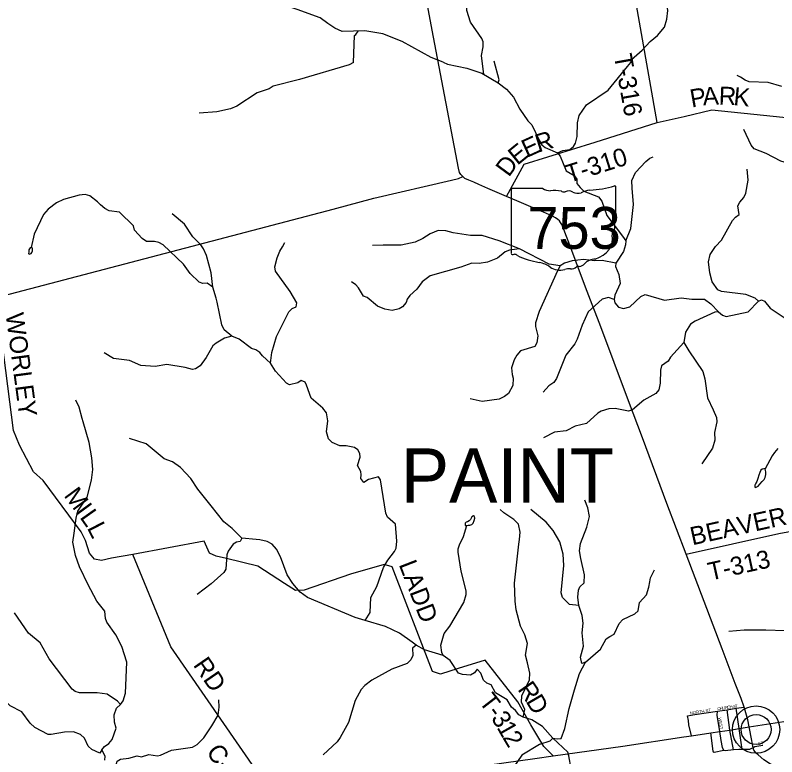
# Model space of a CAD drawing. Extents: x 1525783 to 1900577, y 218250 to 627376.
# Drawn here: x 1695217 to 1707878, y 445100 to 457419 of the extents above; entities that cross this region are included whole.
import ezdxf

# ---------------------------------------------------------------- set-up
doc = ezdxf.new("R2010")
doc.units = 0
for name, color, linetype in [('GM_X_County_Road', 7, 'Continuous'), ('GM_X_County_Road_Text', 7, 'Continuous'), ('GM_X_Minor_Lake', 7, 'Continuous'), ('GM_X_Minor_River', 7, 'Continuous'), ('GM_X_State_Location', 7, 'Continuous'), ('GM_X_State_Route', 7, 'Continuous'), ('GM_X_State_Shield', 7, 'Continuous'), ('GM_X_Township_Road', 7, 'Continuous'), ('GM_X_Township_Road_Text', 7, 'Continuous'), ('GM_X_Township_Subdivision', 7, 'Continuous'), ('GM_X_Township_Subdivision_Text', 7, 'Continuous'), ('GM_X_Township_Text', 7, 'Continuous'), ('GM_X_Unincorporated', 7, 'Continuous'), ('GM_X_Unincorporated_Location', 7, 'Continuous'), ('GM_X_US_Route', 7, 'Continuous')]:
    doc.layers.add(name, color=color, linetype=linetype)

msp = doc.modelspace()

# ---------------------------------------------------------------- linework, layer by layer
at = {"layer": 'GM_X_County_Road'}
for points in [[(1699515, 444450), (1697807, 446928), (1697175, 448462), (1696820, 448397), (1696651, 448359), (1696537, 448384), (1696451, 448484), (1696388, 448692), (1696313, 448836), (1695684, 449690), (1695523, 449836), (1695289, 450275), (1695191, 450520), (1694899, 452729), (1694611, 453840), (1694125, 455535), (1693769, 456750), (1693701, 456856), (1693406, 457242), (1693106, 457654)], [(1708847, 444280), (1707665, 445051), (1707566, 445131), (1707536, 445160), (1707496, 445210), (1707484, 445248), (1707474, 445302), (1707462, 445369), (1707420, 445599)]]:
    msp.add_lwpolyline(points, dxfattribs=at)
at = {"layer": 'GM_X_Minor_Lake'}
for points in [[(1695465, 453554), (1695453, 453540), (1695443, 453522), (1695442, 453484), (1695438, 453462), (1695450, 453449), (1695468, 453453), (1695484, 453463), (1695496, 453479), (1695503, 453507), (1695505, 453537)], [(1695505, 453537), (1695501, 453553), (1695496, 453556), (1695489, 453560), (1695482, 453563), (1695476, 453562), (1695465, 453554)], [(1707681, 449885), (1707663, 449885), (1707636, 449880), (1707614, 449862), (1707598, 449824), (1707577, 449780), (1707562, 449722), (1707545, 449674), (1707531, 449644), (1707520, 449620), (1707514, 449610), (1707512, 449592), (1707517, 449574), (1707537, 449576), (1707570, 449598), (1707594, 449631), (1707637, 449673), (1707670, 449707), (1707684, 449742), (1707697, 449790), (1707698, 449827), (1707688, 449863)], [(1707688, 449863), (1707687, 449882), (1707681, 449885)], [(1702745, 448945), (1702773, 448945), (1702808, 448958), (1702832, 448980), (1702849, 449024), (1702856, 449064), (1702850, 449094), (1702834, 449102), (1702808, 449085), (1702785, 449043), (1702766, 449017), (1702736, 449005), (1702716, 448998), (1702700, 448982), (1702695, 448950), (1702695, 448944)], [(1702695, 448944), (1702707, 448943), (1702727, 448942), (1702745, 448945)]]:
    msp.add_lwpolyline(points, dxfattribs=at)
at = {"layer": 'GM_X_Minor_River'}
for points in [[(1703009, 456434), (1702971, 456751), (1702999, 456895), (1702996, 456975), (1702975, 457035), (1702787, 457306), (1702727, 457495), (1702719, 457598), (1702732, 457798), (1702793, 458062), (1702789, 458341), (1702879, 458532), (1702900, 458612), (1702922, 458828), (1702900, 459220)], [(1702333, 456638), (1702133, 456719), (1701649, 456983), (1701330, 457110), (1701027, 457158), (1700652, 457147), (1700528, 457202), (1700413, 457280), (1700286, 457374), (1699906, 457517), (1699620, 457606), (1699489, 457700), (1699444, 457772), (1699307, 457971), (1699165, 458083), (1698783, 458295), (1698550, 458397), (1698478, 458406), (1698104, 458339), (1698038, 458298), (1697975, 458283), (1697761, 458308)], [(1705451, 456633), (1705461, 456686), (1705642, 456838), (1705771, 456982), (1705897, 457083), (1706010, 457222), (1706052, 457354), (1706066, 457496), (1706057, 457568)], [(1700842, 456636), (1700857, 457084), (1700880, 457100), (1700918, 457154)], [(1700842, 456636), (1700769, 456597), (1699945, 456354), (1699506, 456242), (1699439, 456199), (1699240, 456131), (1698902, 455909), (1698797, 455864), (1698567, 455814), (1698273, 455792)], [(1702333, 456638), (1702401, 456607), (1702727, 456541), (1702975, 456454), (1703248, 456294), (1703386, 456192), (1703503, 456059), (1703608, 455859), (1703740, 455667), (1703805, 455598), (1703931, 455334), (1703974, 455267), (1704026, 455224), (1704231, 455135), (1704277, 455077), (1704377, 454835), (1704512, 454757), (1704554, 454694), (1704556, 454624), (1704610, 454555), (1704671, 454494), (1704912, 454401), (1704969, 454330), (1705050, 454094), (1705313, 453750), (1705368, 453673), (1705365, 453603), (1705329, 453493), (1705202, 453302), (1705197, 453246), (1705253, 453113), (1705273, 452964), (1705188, 452767), (1705172, 452697), (1705186, 452642), (1705245, 452571), (1705327, 452548), (1705435, 452573), (1705619, 452747), (1705691, 452780), (1706011, 452688), (1706290, 452726), (1706466, 452700), (1706679, 452703), (1706784, 452624), (1706908, 452494), (1706973, 452436), (1707037, 452416), (1707405, 452493), (1707572, 452671), (1707625, 452692), (1707676, 452668), (1707769, 452550), (1708032, 452374)], [(1703248, 456294), (1703264, 456346), (1703181, 456658)], [(1704231, 455135), (1704320, 455170), (1704439, 455191), (1704496, 455237), (1704529, 455292), (1704561, 455402), (1704564, 455629), (1704592, 455755), (1704713, 455932), (1705076, 456174), (1705398, 456565), (1705451, 456633)], [(1707963, 456236), (1707735, 456301), (1707421, 456312), (1707351, 456343), (1707276, 456388), (1707218, 456417)], [(1708507, 454666), (1708352, 454762), (1708212, 454901), (1708155, 454934), (1707945, 454995), (1707703, 455120), (1707502, 455201), (1707454, 455258), (1707328, 455519)], [(1705368, 453673), (1705450, 453875), (1705494, 454273), (1705474, 454548), (1705468, 454675), (1705531, 454807), (1705702, 454989), (1705769, 455044), (1705823, 455064)], [(1707572, 452671), (1707519, 452716), (1707362, 452780), (1706959, 452828), (1706896, 452857), (1706806, 452988), (1706764, 453139), (1706743, 453324), (1706773, 453446), (1706859, 453575), (1706961, 453684), (1707140, 454009), (1707191, 454066), (1707252, 454108), (1707232, 454252), (1707263, 454314), (1707331, 454389), (1707366, 454461), (1707401, 454681), (1707386, 454862)], [(1698502, 452900), (1698407, 452968), (1698337, 452963), (1698273, 452984), (1698127, 453128), (1698013, 453284), (1697679, 453602), (1697606, 453645), (1697532, 453658), (1697402, 453662), (1697327, 453709), (1697201, 453851), (1697186, 453920), (1696951, 454146), (1696779, 454172), (1696707, 454207), (1696636, 454267), (1696587, 454317), (1696458, 454416), (1696380, 454441), (1696278, 454428), (1696019, 454356), (1695902, 454303), (1695766, 454195), (1695690, 454108), (1695533, 453783), (1695482, 453563)], [(1701033, 447364), (1701116, 447495), (1701129, 447744), (1701229, 447931), (1701342, 448246), (1701412, 448366), (1701524, 448511), (1701549, 448567), (1701563, 448679), (1701538, 448966), (1701407, 449078), (1701376, 449146), (1701290, 449699), (1701255, 449752), (1701088, 449708), (1701015, 449658), (1700961, 449725), (1700968, 449785), (1700965, 449837), (1700907, 449940), (1700953, 450078), (1700944, 450138), (1700913, 450201), (1700859, 450238), (1700719, 450264), (1700613, 450265), (1700485, 450319), (1700426, 450380), (1700392, 450496), (1700413, 450681), (1700393, 450813), (1700332, 450892), (1700138, 451057), (1700059, 451273), (1700037, 451323), (1699970, 451348), (1699917, 451313), (1699778, 451279), (1699726, 451307), (1699545, 451504), (1699459, 451638), (1699326, 451758), (1699285, 451815), (1699220, 451862), (1699148, 451885), (1698938, 452036), (1698818, 452086), (1698692, 452194), (1698653, 452274), (1698576, 452651), (1698557, 452719), (1698502, 452900), (1698476, 453137), (1698396, 453427), (1698350, 453538), (1698305, 453605), (1698170, 453737), (1698031, 453946), (1697828, 454117)], [(1704278, 453255), (1704092, 453286), (1703600, 453536), (1703261, 453671), (1702981, 453762), (1702788, 453760), (1702498, 453802), (1702378, 453837), (1702250, 453843), (1702114, 453788), (1701995, 453710), (1701867, 453649), (1701632, 453598), (1701337, 453599), (1701156, 453595)], [(1699459, 451638), (1699482, 451814), (1699560, 452082), (1699767, 452492), (1699820, 452547), (1699886, 452575), (1699897, 452639), (1699788, 452831), (1699543, 453169), (1699532, 453241), (1699570, 453391), (1699614, 453501), (1699661, 453570), (1699698, 453644)], [(1703600, 453536), (1703437, 453518), (1703364, 453489), (1703234, 453382), (1703070, 453314), (1702932, 453293), (1702811, 453299), (1702626, 453235), (1702115, 453090), (1701985, 452988), (1701895, 452866), (1701779, 452761), (1701734, 452700), (1701717, 452644), (1701656, 452576), (1701603, 452543), (1701486, 452514), (1701360, 452536), (1701239, 452588), (1701066, 452732), (1701010, 452753), (1700926, 452888), (1700881, 452939), (1700809, 452988)], [(1705202, 453302), (1704976, 453343), (1704855, 453341), (1704667, 453363), (1704476, 453339), (1704351, 453301), (1704278, 453255), (1704231, 453174), (1703927, 452495), (1703866, 452309), (1703869, 452247), (1703903, 452092), (1703891, 451976), (1703854, 451914), (1703620, 451841), (1703556, 451772), (1703513, 451696), (1703467, 451560), (1703481, 451450), (1703498, 451387), (1703490, 451269), (1703418, 451133), (1703349, 451084), (1703260, 451043), (1702980, 451004), (1702778, 451047)], [(1705172, 452697), (1705079, 452728), (1704976, 452701), (1704744, 452489), (1704642, 452272), (1704562, 452036), (1704521, 451961), (1704371, 451772), (1704215, 451385), (1704169, 451317), (1704086, 451262), (1703994, 451157)], [(1706908, 452494), (1706848, 452488), (1706519, 452338), (1706442, 452285), (1706363, 452152), (1706335, 451982), (1706417, 451844), (1706646, 451500), (1706682, 451379), (1706727, 451062), (1706818, 450864), (1706876, 450735), (1706881, 450666), (1706844, 450488), (1706850, 450360), (1706808, 450228), (1706634, 449965)], [(1698818, 452086), (1698699, 452053), (1698556, 451973), (1698505, 451924), (1698392, 451731), (1698290, 451596), (1698217, 451546), (1698166, 451535), (1698043, 451565), (1697737, 451619), (1697542, 451586), (1697306, 451599), (1697117, 451684), (1696849, 451718), (1696696, 451811)], [(1706335, 451982), (1706112, 451740), (1706071, 451674), (1705959, 451593), (1705944, 451523), (1705939, 451307), (1705915, 451197), (1705870, 451133), (1705668, 451023), (1705479, 450861), (1705412, 450842), (1705192, 450885), (1705084, 450878), (1704961, 450840), (1704904, 450808), (1704717, 450636), (1704525, 450590), (1704374, 450514), (1704181, 450494), (1703998, 450398)], [(1696708, 445044), (1696710, 445109), (1696659, 445216), (1696701, 445271), (1696774, 445322), (1696829, 445389), (1696895, 445573), (1696865, 445673), (1696863, 445796), (1696901, 445905), (1696966, 445966), (1697014, 446030), (1697050, 446154), (1697070, 446671), (1696988, 446933), (1696888, 447127), (1696739, 447338), (1696718, 447395), (1696706, 447521), (1696575, 447682), (1696472, 447872), (1696434, 447947), (1696287, 448255), (1696218, 448444), (1696176, 448664), (1696195, 448814), (1696228, 449066), (1696260, 449180), (1696413, 449410), (1696488, 449695), (1696508, 449873), (1696493, 450064), (1696446, 450318), (1696348, 450664), (1696329, 450721), (1696278, 450908), (1696225, 451026)], [(1701033, 447364), (1700867, 447411), (1700078, 447745), (1699955, 447837), (1699831, 447976), (1699739, 448120), (1699625, 448424), (1699559, 448546), (1699488, 448629), (1699407, 448675), (1699283, 448703), (1699225, 448710), (1698984, 448732), (1698825, 448893), (1698684, 449000), (1698476, 449266), (1698251, 449546), (1698138, 449721), (1697965, 449906), (1697834, 449999), (1697696, 450049), (1697396, 450301), (1697115, 450386)], [(1707898, 450219), (1707839, 450156), (1707802, 450100), (1707687, 449882)], [(1704699, 446671), (1704637, 446648), (1704617, 446753), (1704666, 446937), (1704644, 447156), (1704660, 447322), (1704642, 447449), (1704587, 447610), (1704573, 447749), (1704584, 447869), (1704605, 447921), (1704674, 447992), (1704683, 448122), (1704618, 448394), (1704600, 448521), (1704614, 448643), (1704720, 448914), (1704762, 449090), (1704736, 449233), (1704686, 449362)], [(1703664, 445755), (1703688, 445883), (1703634, 446008), (1703640, 446112), (1703766, 446379), (1703772, 446487), (1703731, 446663), (1703701, 446785), (1703733, 446984), (1703690, 447125), (1703620, 447270), (1703547, 447542), (1703529, 447683), (1703517, 447986), (1703590, 448633), (1703603, 448707), (1703613, 448829), (1703582, 448964), (1703509, 449039), (1703340, 449152), (1703281, 449209)], [(1704587, 447610), (1704432, 447631), (1704318, 447747), (1704294, 447823), (1704338, 448280), (1704328, 448465), (1704273, 448670), (1704159, 448861), (1704043, 448999), (1703789, 449206)], [(1702331, 446781), (1702307, 446832), (1702291, 446953), (1702348, 447147), (1702440, 447272), (1702677, 447662), (1702715, 447794), (1702714, 447854), (1702629, 448184), (1702580, 448500), (1702579, 448552), (1702606, 448622), (1702672, 448757), (1702727, 448942)], [(1698984, 448732), (1698955, 448676), (1698895, 448665), (1698840, 448634), (1698755, 448515), (1698736, 448455), (1698718, 448215), (1698686, 448159), (1698474, 447972), (1698240, 447796)], [(1704157, 445408), (1704225, 445396), (1704292, 445404), (1704357, 445567), (1704424, 445901), (1704514, 446209), (1704601, 446482), (1704699, 446671), (1704945, 446890), (1705040, 447061), (1705103, 447096), (1705172, 447135), (1705260, 447311), (1705317, 447380), (1705516, 447473), (1705573, 447526), (1705594, 447660), (1705713, 447791), (1705751, 447919), (1705769, 448007), (1705780, 448071), (1705845, 448204)], [(1710504, 447350), (1710474, 447362), (1710359, 447337), (1710019, 447342), (1709619, 447414), (1709241, 447421), (1709173, 447444), (1709038, 447537), (1708969, 447564), (1708803, 447482), (1708659, 447367), (1708594, 447324), (1708399, 447311), (1708287, 447272), (1708224, 447225), (1708011, 447190), (1707694, 447202), (1707638, 447203), (1707335, 447201), (1707081, 447179)], [(1696966, 445966), (1696919, 446025), (1696745, 446139), (1696579, 446162), (1696286, 446163), (1696216, 446184), (1696165, 446225), (1695783, 446725), (1695634, 446995), (1695436, 447154), (1695208, 447491)], [(1704461, 444903), (1704423, 445115), (1704402, 445177), (1704157, 445408), (1703982, 445605), (1703807, 445716), (1703664, 445755), (1703592, 445796), (1703533, 445869), (1703470, 445924), (1703398, 446048), (1703201, 446161), (1703127, 446293), (1703060, 446324), (1703000, 446375), (1702958, 446490), (1702899, 446553), (1702850, 446496), (1702785, 446453), (1702651, 446465), (1702589, 446490), (1702448, 446701), (1702331, 446781), (1702022, 446878), (1701884, 446956), (1701819, 447003), (1701607, 447153), (1701374, 447265), (1701033, 447364)], [(1701884, 446956), (1701823, 446905), (1701827, 446783), (1701795, 446709), (1701732, 446648), (1701477, 446553), (1701148, 446374), (1701028, 446284), (1700967, 446219), (1700867, 446034), (1700758, 445668), (1700619, 445420), (1700569, 445348), (1700338, 445130)], [(1696659, 445216), (1696622, 445162), (1696489, 445219), (1696432, 445278), (1696370, 445409), (1696305, 445469), (1696188, 445513), (1696037, 445507), (1695814, 445469), (1695764, 445468), (1695543, 445586), (1695466, 445656), (1695327, 445845), (1695131, 445946), (1695078, 446004), (1695012, 446127), (1694955, 446194), (1694882, 446264), (1694733, 446341)], [(1696842, 444777), (1696913, 445027), (1696965, 445058), (1697108, 445078), (1697245, 445117), (1697315, 445100), (1697438, 445136), (1697584, 445114), (1697635, 445127), (1697815, 445208), (1698167, 445260), (1698244, 445301), (1698352, 445417), (1698484, 445612), (1698592, 445792), (1698609, 445922), (1698603, 446043)], [(1704157, 445408), (1704104, 445359), (1703936, 445303), (1703642, 445127), (1703505, 444934), (1703399, 444823), (1703143, 444597)]]:
    msp.add_lwpolyline(points, dxfattribs=at)
at = {"layer": 'GM_X_State_Route'}
msp.add_lwpolyline([(1707420, 445599), (1707395, 445712), (1707365, 445829), (1707334, 445926), (1707286, 446070), (1707185, 446319), (1706969, 446893), (1706369, 448468), (1706052, 449310), (1705646, 450398), (1705415, 451012), (1705177, 451647), (1704934, 452286), (1704809, 452615), (1704699, 452903), (1704526, 453362), (1704453, 453555), (1704339, 453858), (1704317, 453915), (1704302, 453945), (1704284, 453974), (1704264, 454002), (1704236, 454027), (1704202, 454051), (1704149, 454080), (1703998, 454146), (1703750, 454252), (1703556, 454335), (1703385, 454410), (1703076, 454540), (1702924, 454606), (1702840, 454643), (1702757, 454677), (1702694, 454708), (1702656, 454738), (1702625, 454771), (1702606, 454805), (1702585, 454876), (1702172, 457054), (1701914, 458416)], dxfattribs=at)
at = {"layer": 'GM_X_State_Shield'}
for p, q in [((1703463, 454520), (1703463, 453464)), ((1703989, 454538), (1703480, 454538)), ((1705203, 454012), (1705203, 454565)), ((1705203, 454012), (1705203, 454012))]:
    msp.add_line(p, q, dxfattribs=at)
for centre, major_axis, start_param, end_param in [((1703483, 454523), (20.2, 0), 1.712693, 3.28349), ((1704111, 454661), (196, 0), 4.042523, 4.731795), ((1704176, 453945), (702, 0), 1.404758, 1.657858), ((1704818, 454216), (371, 0), 1.699011, 2.107814), ((1704583, 455979), (1845, 0), 4.814394, 5.042369), ((1705184, 454567), (19.4, 0), 6.141152, 7.989035), ((1704335, 454528), (56.4, 0), 3.836095, 5.185415), ((1704418, 454406), (117, 0), 0.950623, 2.079405), ((1704569, 454573), (141, 0), 4.081561, 5.145723), ((1705182, 454010), (20.7, 0), 5.05454, 6.418171), ((1705198, 453971), (30, 0), 1.883978, 3.671073), ((1705008, 453901), (180, 0), 5.934695, 6.695948), ((1704686, 453710), (462, 0), 5.101752, 6.440018), ((1705272, 453781), (131, 0), 2.387724, 3.262537), ((1703483, 453461), (20.3, 0), 3.00124, 4.508301), ((1703486, 453569), (155, 0), 4.665946, 4.897461), ((1703518, 453403), (56, 0), 0.519207, 1.627899), ((1704224, 454352), (1333, 0), 4.195997, 4.488961), ((1703827, 452989), (417, 0), 0.823519, 1.323587), ((1704578, 453216), (39.7, 0), 1.147584, 2.315152), ((1704561, 453361), (149, 0), 4.937069, 5.64225), ((1704881, 453167), (253, 0), 1.647645, 2.488434), ((1704278, 453397), (265, 0), 4.026481, 4.996735), ((1704431, 453032), (217, 0), 1.495662, 1.94098), ((1704450, 453318), (141, 0), 4.691044, 5.507374)]:
    msp.add_ellipse(centre, major_axis=major_axis, ratio=0.8, start_param=start_param, end_param=end_param, dxfattribs=at)
at = {"layer": 'GM_X_Township_Road'}
for points in [[(1706369, 448468), (1707914, 448808), (1709673, 449131), (1711344, 449467), (1711354, 449621), (1710773, 452306), (1710805, 452381), (1711687, 452567), (1711716, 452707), (1711527, 453490), (1711542, 453791), (1712394, 455325), (1712155, 456567), (1711632, 459052)], [(1705887, 455638), (1705491, 457909), (1705426, 458059), (1705271, 458184), (1705214, 458226)], [(1703385, 454410), (1703677, 454945), (1704858, 455310), (1705887, 455638), (1706341, 455735), (1706797, 455845), (1708999, 455620)], [(1694899, 452729), (1700505, 454196), (1701177, 454379), (1702472, 454677), (1702584, 454708), (1702656, 454738)], [(1704160, 445116), (1704003, 445269), (1703789, 445631), (1703573, 446015), (1703028, 446703), (1702581, 446564), (1702290, 446472), (1702152, 446515), (1701485, 448257), (1701350, 448296), (1700790, 448135), (1700021, 447869), (1699879, 447863), (1699693, 447979), (1699250, 448264), (1698732, 448396), (1698557, 448434), (1698449, 448484), (1698379, 448634), (1698358, 448679), (1697175, 448462)]]:
    msp.add_lwpolyline(points, dxfattribs=at)
at = {"layer": 'GM_X_Township_Subdivision'}
for points in [[(1706892, 445858), (1706893, 445858), (1707051, 445882), (1707205, 445906), (1707334, 445926)], [(1707301, 445221), (1707252, 445569), (1707205, 445906)], [(1706459, 445448), (1706417, 445632), (1706410, 445702), (1706393, 445781), (1706517, 445802), (1706892, 445858)], [(1706956, 445371), (1706931, 445518), (1706888, 445792), (1706893, 445858)], [(1707158, 445214), (1707096, 445541), (1707051, 445882)], [(1706998, 445202), (1706836, 445169), (1706824, 445177), (1706819, 445191), (1706779, 445495)], [(1707459, 445238), (1707424, 445223), (1707301, 445221), (1707248, 445220), (1707158, 445214), (1707018, 445198), (1706998, 445202), (1706975, 445255), (1706956, 445371)], [(1707647, 445288), (1707514, 445265), (1707484, 445248), (1707459, 445238)]]:
    msp.add_lwpolyline(points, dxfattribs=at)
at = {"layer": 'GM_X_Unincorporated'}
for radius in [393, 249]:
    msp.add_circle((1707534, 445552), radius, dxfattribs=at)
at = {"layer": 'GM_X_Unincorporated_Location'}
msp.add_line((1707534, 445552), (1707534, 445552), dxfattribs=at)
at = {"layer": 'GM_X_US_Route'}
for points in [[(1706333, 445429), (1706459, 445448), (1706779, 445495), (1706931, 445518), (1707096, 445541), (1707252, 445569), (1707420, 445599), (1708573, 445775), (1709098, 445819)], [(1695188, 444475), (1695319, 444466), (1695991, 444419), (1696992, 444358), (1697900, 444300), (1698161, 444283), (1698341, 444287), (1699515, 444450), (1699522, 444450), (1700570, 444608), (1700586, 444611), (1702228, 444838), (1702548, 444888), (1703853, 445073), (1704160, 445116), (1705317, 445278), (1706333, 445429)]]:
    msp.add_lwpolyline(points, dxfattribs=at)

# ---------------------------------------------------------------- texts
at = {"layer": 'GM_X_County_Road_Text'}
for s, rotation, p in [('WORLEY', 277.5842, (1695057, 452455)), ('M', 306.3353, (1696016, 449438)), ('I', 306.2954, (1696209, 449176)), ('L', 305.2771, (1696281, 449078)), ('L', 296.9445, (1696405, 448904)), ('RD', 304.5091, (1698166, 446624)), ('C-46', 304.5429, (1698383, 445183))]:
    msp.add_text(s, height=300, rotation=rotation, dxfattribs=at).set_placement(p)
at = {"layer": 'GM_X_State_Location'}
for s in ['s', 'r']:
    msp.add_text(s, height=1, dxfattribs=at).set_placement((1704313, 453922))
msp.add_text('753', height=1, rotation=0, dxfattribs=at).set_placement((1703960, 453849))
at = {"layer": 'GM_X_State_Shield'}
msp.add_text('753', height=696.1, dxfattribs=at).set_placement((1703731, 453538))
at = {"layer": 'GM_X_Township_Road_Text'}
for s, rotation, p in [('T-316', 280.1541, (1705168, 456752)), ('P', 10.013, (1706463, 455884)), ('A', 3.8169, (1706654, 455919)), ('R', 357.6207, (1706909, 455936)), ('K', 354.5227, (1707150, 455926)), ('E', 24.5455, (1703722, 455047)), ('R', 17.2427, (1703916, 455137)), ('E', 39.151, (1703565, 454916)), ('T-310', 17.3729, (1704421, 454630)), ('D', 53.7565, (1703423, 454718)), ('BEAVER', 12.452, (1706474, 448612)), ('T-313', 12.4676, (1706770, 448024)), ('LADD', 291.1089, (1701590, 448296)), ('R', 304.8376, (1703560, 446220)), ('T', 307.6405, (1702915, 446013)), ('D', 300.344, (1703698, 446023)), ('-', 305.7645, (1703051, 445837)), ('3', 302.017, (1703120, 445742)), ('1', 299.4964, (1703216, 445588)), ('2', 300.9039, (1703311, 445420))]:
    msp.add_text(s, height=300, rotation=rotation, dxfattribs=at).set_placement(p)
at = {"layer": 'GM_X_Township_Subdivision_Text'}
for s, rotation, p in [('C', 8.1404, (1706894, 445871)), ('H', 8.1578, (1706933, 445876)), ('U', 8.1363, (1706977, 445883)), ('R', 8.1553, (1707020, 445889)), ('C', 8.137, (1707059, 445895)), ('H', 8.1363, (1707098, 445900)), ('S', 8.1417, (1707155, 445908)), ('T', 12.4022, (1707194, 445914)), ('NORTH ST', 8.3644, (1706436, 445800)), ('WEST', 278.9738, (1706904, 445749)), ('ST', 10.6279, (1707571, 445290))]:
    msp.add_text(s, height=50, rotation=rotation, dxfattribs=at).set_placement(p)
at = {"layer": 'GM_X_Township_Text'}
msp.add_text('PAINT', height=900, rotation=0, dxfattribs=at).set_placement((1701628, 449322))

doc.saveas('drawing.dxf')
